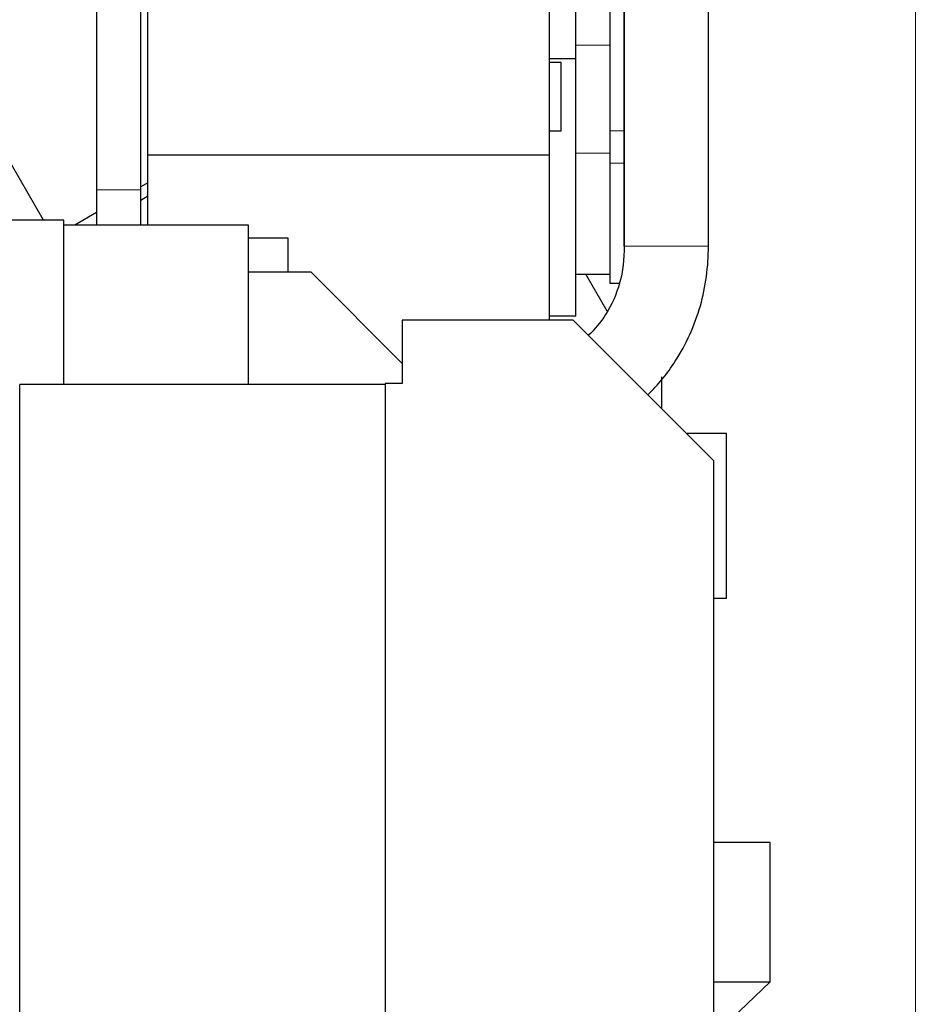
# Model space of a CAD drawing. Header units: inches. Extents: x 0 to 17820, y -10 to 12600.
# Tile 271 of 338: x 9015 to 9466, y 8955 to 9445. Entities that reach past the tile are written whole.
import ezdxf

# ---------------------------------------------------------------- set-up
doc = ezdxf.new("R2010")
doc.units = ezdxf.units.IN
doc.layers.add('1', color=7, linetype='Continuous', true_color=0xffffff)
doc.layers.add('254', color=7, linetype='Continuous', true_color=0xffffff)
doc.styles.add('latin_extended', font='simplex.shx')
doc.dimstyles.get("Standard").update_dxf_attribs({"dimtxt": 0.18, "dimasz": 0.18, "dimexe": 0.18, "dimexo": 0.0625, "dimgap": 0.09, "dimtad": 0, "dimtih": 1, "dimtoh": 1, "dimdec": 4, "dimzin": 0, "dimdsep": 46, "dimtxsty": 'Standard', "dimcen": 0.09, "dimadec": 0, "dimazin": 0, "dimtfac": 1, "dimtdec": 4, "dimtofl": 0, "dimtmove": 0, "dimatfit": 3, "dimfxl": 1, "dimtolj": 1, "dimtzin": 0, "dimarcsym": 0})

# ---------------------------------------------------------------- blocks, each defined once
blk = doc.blocks.new('_U4')
at = {"layer": '254', "color": 3, "linetype": 'Continuous', "lineweight": 13, "transparency": 16777216}
for p, q in [((7072.18, 9798.34), (7072.18, 11782.35)), ((9460.74, 8944.75), (9460.74, 11782.35)), ((7177.18, 11752.35), (9355.74, 11752.35))]:
    blk.add_line(p, q, dxfattribs=at)
at = {"layer": '254', "color": 3, "transparency": 16777216}
for points in [[(7177.18, 11769.85), (7177.18, 11734.85), (7072.18, 11752.35)], [(9355.74, 11734.85), (9355.74, 11769.85), (9460.74, 11752.35)]]:
    blk.add_solid(points, dxfattribs=at)
at = {"layer": 'Defpoints', "color": 0, "transparency": 16777216}
for p in [(9460.74, 11752.35), (7072.18, 9768.34), (9460.74, 8914.75)]:
    blk.add_point(p, dxfattribs=at)
at = {"layer": '254', "color": 2, "lineweight": 13, "transparency": 16777216, "insert": (8083.96, 11909.85), "char_height": 105, "attachment_point": 1, "style": 'latin_extended'}
blk.add_mtext('\\A1;2389', dxfattribs=at)
blk = doc.blocks.new('_U11')
at = {"layer": '254', "color": 3, "linetype": 'Continuous', "lineweight": 13, "transparency": 16777216}
for p, q in [((8978.69, 11280.35), (9871.36, 11280.35)), ((9841.36, 11175.35), (9841.36, 7804.85)), ((8526.69, 7699.85), (9871.36, 7699.85))]:
    blk.add_line(p, q, dxfattribs=at)
at = {"layer": '254', "color": 3, "transparency": 16777216}
for points in [[(9858.86, 11175.35), (9823.86, 11175.35), (9841.36, 11280.35)], [(9823.86, 7804.85), (9858.86, 7804.85), (9841.36, 7699.85)]]:
    blk.add_solid(points, dxfattribs=at)
at = {"layer": 'Defpoints', "color": 0, "transparency": 16777216}
for p in [(8948.69, 11280.35), (8496.69, 7699.85), (9841.36, 7699.85)]:
    blk.add_point(p, dxfattribs=at)
at = {"layer": '254', "color": 2, "lineweight": 13, "transparency": 16777216, "insert": (9683.86, 9305.1), "char_height": 105, "attachment_point": 1, "rotation": 90, "style": 'latin_extended'}
blk.add_mtext('\\A1;3580', dxfattribs=at)

msp = doc.modelspace()

# ---------------------------------------------------------------- linework, layer by layer
at = {"layer": '1', "color": 2, "linetype": 'Continuous', "lineweight": 25}
for p, q in [((9291.686, 9425.858), (9291.686, 9797.583)), ((9315.687, 9744.849), (9315.687, 9332.676)), ((9357.687, 9332.676), (9357.687, 9744.849)), ((9078.514, 9377.883), (9078.514, 9527.883)), ((9278.514, 9377.883), (9278.514, 9527.883)), ((9308.686, 9390.084), (9308.686, 9466.495)), ((9315.686, 9390.084), (9315.686, 9466.495)), ((9291.686, 9425.858), (9278.514, 9425.858)), ((9284.357, 9424.019), (9278.514, 9424.019)), ((9284.357, 9389.85), (9284.357, 9424.019)), ((9291.686, 9297.858), (9291.686, 9425.858)), ((9026.686, 9345.51), (8983.186, 9420.854)), ((9284.357, 9389.85), (9278.514, 9389.85)), ((9308.686, 9373.857), (9308.686, 9390.084)), ((9315.686, 9373.857), (9315.686, 9390.084)), ((9078.514, 9343.154), (9078.514, 9377.883)), ((9278.514, 9377.883), (9078.514, 9377.883)), ((9278.514, 9295.854), (9278.514, 9377.883)), ((9308.686, 9314.027), (9308.686, 9373.857)), ((9315.686, 9332.606), (9315.686, 9373.857)), ((9078.514, 9364.061), (9075.106, 9362.093)), ((9075.106, 9355.595), (9078.516, 9357.677)), ((9053.107, 9349.392), (9042.303, 9343.154)), ((9036.686, 9345.51), (8986.686, 9345.51)), ((9036.686, 9343.151), (9036.686, 9345.51)), ((9036.686, 9263.853), (9036.686, 9343.154)), ((9128.686, 9343.154), (9036.686, 9343.154)), ((9128.686, 9263.853), (9128.686, 9343.154)), ((9148.514, 9336.594), (9128.686, 9336.594)), ((9148.514, 9319.904), (9148.514, 9336.594)), ((9128.686, 9319.904), (9159.686, 9319.904)), ((9205.286, 9274.304), (9159.686, 9319.904)), ((9291.686, 9318.697), (9308.686, 9318.697)), ((9307.258, 9300.297), (9296.635, 9318.697)), ((9313.334, 9314.027), (9308.686, 9314.027)), ((9290.286, 9295.854), (9205.286, 9295.854)), ((9205.286, 9295.854), (9205.286, 9264.354)), ((9291.686, 9297.858), (9278.514, 9297.858)), ((9360.286, 9225.854), (9290.286, 9295.854)), ((9334.385, 9267.653), (9334.385, 9251.751)), ((9196.786, 9263.854), (9014.786, 9263.854)), ((9014.786, 8796.354), (9014.786, 9263.854)), ((9196.786, 9264.354), (9196.786, 8794.354)), ((9205.286, 9264.354), (9196.786, 9264.354)), ((9366.686, 9239.384), (9346.755, 9239.384)), ((9366.686, 9169.433), (9366.686, 9239.384)), ((9360.286, 8794.354), (9360.286, 9225.854)), ((9366.686, 9157.384), (9366.686, 9169.433)), ((9360.285, 9157.384), (9366.686, 9157.384)), ((9388.385, 9035.854), (9360.286, 9035.854)), ((9388.385, 8966.548), (9388.385, 9035.854)), ((9360.286, 8966.548), (9388.385, 8966.548)), ((9365.385, 8944.548), (9388.385, 8966.548))]:
    msp.add_line(p, q, dxfattribs=at)
at = {"layer": '1', "color": 110, "linetype": 'Continuous', "lineweight": 13}
for p, q in [((9291.686, 9432.639), (9308.686, 9432.639)), ((9315.686, 9390.084), (9308.686, 9390.084)), ((9291.686, 9378.857), (9308.686, 9378.857)), ((9315.686, 9373.857), (9308.686, 9373.857)), ((9357.687, 9332.676), (9315.687, 9332.676))]:
    msp.add_line(p, q, dxfattribs=at)
at = {"layer": '1', "color": 2, "linetype": 'Continuous', "lineweight": 25}
for points, knots in [([(9053.105, 9456.585), (9053.105, 9454.24), (9053.105, 9447.664), (9053.105, 9436.857), (9053.105, 9424.164), (9053.105, 9410.061), (9053.105, 9394.547), (9053.105, 9377.625), (9053.105, 9366.344), (9053.105, 9360.704)], [0, 0, 0, 0, 0.0733783, 0.2057605, 0.3381426, 0.4705247, 0.6470337, 0.8235279, 1, 1, 1, 1]), ([(9075.105, 9360.704), (9075.105, 9366.344), (9075.105, 9377.625), (9075.105, 9394.547), (9075.105, 9414.292), (9075.105, 9434.971), (9075.105, 9450.009), (9075.105, 9456.585)], [0, 0, 0, 0, 0.1764729, 0.352968, 0.5294779, 0.7942435, 1, 1, 1, 1]), ([(9053.105, 9360.704), (9053.105, 9359.378), (9053.105, 9356.514), (9053.105, 9352.257), (9053.105, 9347.871), (9053.105, 9344.895), (9053.105, 9343.31), (9053.105, 9343.143)], [0, 0, 0, 0, 0.2198196, 0.47711, 0.7145473, 0.9699499, 1, 1, 1, 1]), ([(9075.105, 9343.103), (9075.105, 9343.807), (9075.105, 9345.812), (9075.105, 9349.243), (9075.105, 9353.34), (9075.105, 9357.19), (9075.105, 9359.625), (9075.105, 9360.704)], [0, 0, 0, 0, 0.1266947, 0.356865, 0.595676, 0.8215388, 1, 1, 1, 1]), ([(9315.687, 9332.676), (9315.8, 9326.217), (9314.372, 9314.315), (9307.629, 9298.973), (9301.083, 9291.234), (9297.885, 9288.172)], [0, 0, 0, 0, 0.3656729, 0.7158612, 1, 1, 1, 1]), ([(9327.454, 9258.574), (9332.556, 9263.593), (9343.571, 9276.891), (9355.018, 9302.473), (9357.688, 9322.347), (9357.687, 9332.676)], [0, 0, 0, 0, 0.2686816, 0.638918, 1, 1, 1, 1])]:
    msp.add_open_spline(points, degree=3, knots=knots, dxfattribs=at)
at = {"layer": '1', "color": 110, "linetype": 'Continuous', "lineweight": 13}
msp.add_rational_spline([(9066.014, 9360.703), (9062.184, 9360.703), (9056.758, 9360.703), (9053.947, 9360.704), (9053.199, 9360.704), (9053.146, 9360.704), (9053.114, 9360.704), (9053.107, 9360.704)], [1.01661171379, 1.01661171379, 0.958470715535, 1.01661171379, 1.01661171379, 1.01593512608, 1.01480091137, 1.01338078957], degree=4, knots=[0, 0, 0, 0, 0, 0.9026289, 0.9026289, 0.9026289, 1, 1, 1, 1, 1], dxfattribs=at)
msp.add_rational_spline([(9075.103, 9360.704), (9075.168, 9360.704), (9073.533, 9360.703), (9069.431, 9360.703), (9066.014, 9360.703)], [1.01338408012, 1.00164297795, 0.970331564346, 1.01661171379, 1.01661171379], degree=4, dxfattribs=at)

# ---------------------------------------------------------------- dimensions: what is measured, and where the dimension line sits
at = {"layer": '254', "color": 2, "linetype": 'Continuous', "lineweight": 13}
dim = msp.add_linear_dim(base=(9460.738, 11752.354), p1=(7072.176, 9768.344), p2=(9460.738, 8914.746), dimstyle='Standard', override={"dimscale": 30, "dimtxt": 3.5, "dimasz": 3.5, "dimexe": 1, "dimexo": 1, "dimgap": 1.75, "dimtad": 1, "dimtih": 1, "dimtoh": 0, "dimdec": 0, "dimlfac": 1, "dimzin": 8, "dimdsep": 46, "dimlunit": 2, "dimtxsty": 'latin_extended', "dimsah": 1, "dimse1": 0, "dimse2": 0, "dimsd1": 0, "dimsd2": 0, "dimclrd": 3, "dimclre": 3, "dimclrt": 2, "dimtol": 0, "dimtm": -0.1, "dimtfac": 0.714286, "dimtdec": 3, "dimtofl": 1, "dimtmove": 0, "dimtzin": 8, "dimlwd": 13, "dimlwe": 13}, dxfattribs=at)
dim.commit()
dim.dimension.update_dxf_attribs({"geometry": '_U4', "text_midpoint": (8266.457, 11752.354), "dimtype": 160})
dim = msp.add_linear_dim(base=(9841.36493928, 7699.853737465), p1=(8948.685599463, 11280.353737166), p2=(8496.685587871, 7699.853737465), angle=90, dimstyle='Standard', override={"dimscale": 30, "dimtxt": 3.5, "dimasz": 3.5, "dimexe": 1, "dimexo": 1, "dimgap": 1.75, "dimtad": 1, "dimtih": 0, "dimtoh": 0, "dimdec": 0, "dimlfac": 1, "dimzin": 8, "dimdsep": 46, "dimlunit": 2, "dimtxsty": 'latin_extended', "dimsah": 1, "dimse1": 0, "dimse2": 0, "dimsd1": 0, "dimsd2": 0, "dimclrd": 3, "dimclre": 3, "dimclrt": 2, "dimtol": 0, "dimtm": -0.1, "dimtfac": 0.714286, "dimtdec": 3, "dimtofl": 1, "dimtmove": 0, "dimtzin": 8, "dimlwd": 13, "dimlwe": 13}, dxfattribs=at)
dim.commit()
dim.dimension.update_dxf_attribs({"geometry": '_U11', "text_midpoint": (9841.36493928, 9490.103737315), "dimtype": 160})

doc.saveas('drawing.dxf')
